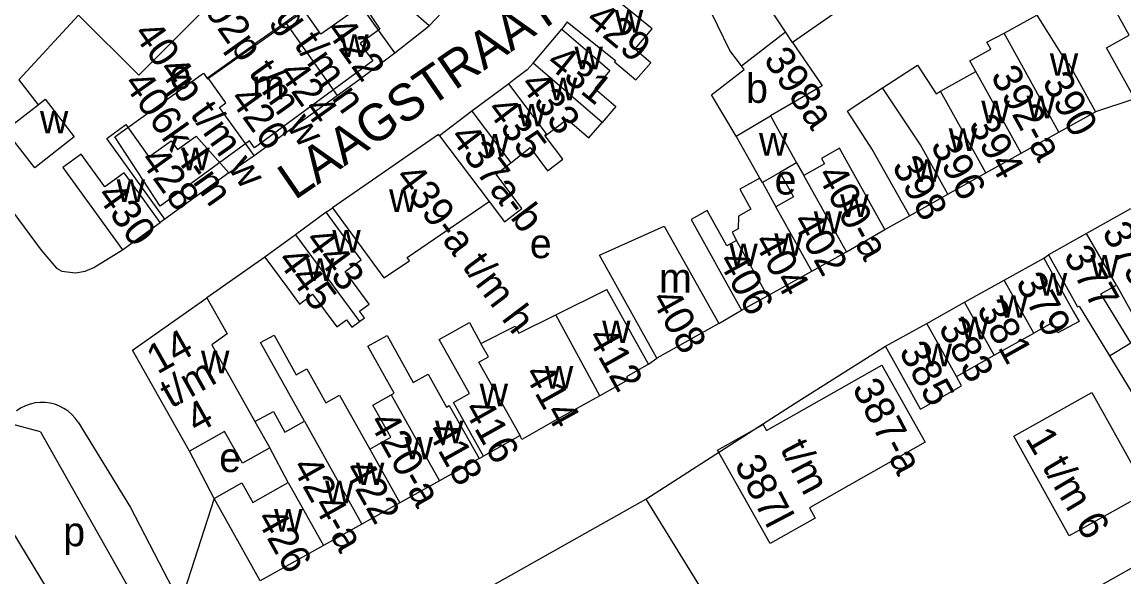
# Model space of a CAD drawing. Extents: x 159045 to 160918, y 380454 to 382516.
# Drawn here: x 159786.4 to 159936.2, y 381432.4 to 381507.9 of the extents above; entities that cross this region are included whole.
import ezdxf

# ---------------------------------------------------------------- set-up
doc = ezdxf.new("R2010")
doc.units = 0
for name, color, linetype in [('BLT_Basislijn', 7, 'Continuous'), ('BLT_Bebouwing', 7, 'Continuous'), ('BLT_Centroide', 7, 'Continuous'), ('BLT_Huisnummer', 7, 'Continuous'), ('BLT_Huisnummer_ tussenligend', 7, 'Continuous'), ('BLT_Huisnummer_reeks', 7, 'Continuous'), ('BLT_Huisnummer_zonder_bebouwing', 7, 'Continuous'), ('BLT_Onderverdeling_panden', 7, 'Continuous'), ('BLT_Plantopo', 7, 'Continuous'), ('BLT_Straatnaam', 7, 'Continuous'), ('BLT_Vlakafsluiter', 7, 'Continuous')]:
    doc.layers.add(name, color=color, linetype=linetype)

msp = doc.modelspace()

# ---------------------------------------------------------------- linework, layer by layer
at = {"layer": 'BLT_Basislijn'}
for p, q in [((159915.87, 381522.39), (159891.17, 381505.09)), ((159794.09, 381508.82), (159785.95, 381500.02)), ((159837.07, 381503.66), (159841.74, 381507.36)), ((159860.52, 381507.91), (159859.82, 381506.88)), ((159937.71, 381497.42), (159932.38, 381495.64)), ((159814.53, 381487.37), (159817.96, 381489.74)), ((159827.73, 381482.02), (159828.6, 381482.61)), ((159805.82, 381481.09), (159805.17, 381480.6)), ((159903.74, 381479.65), (159907.09, 381481.54)), ((159819.42, 381475.89), (159811.54, 381470.39)), ((159925.33, 381475.78), (159925.99, 381476.21)), ((159881.13, 381466.89), (159884.25, 381468.72)), ((159891.54, 381456.06), (159903.83, 381463.79)), ((159871.6, 381461.38), (159872.73, 381462.2)), ((159871.23, 381443.03), (159891.54, 381456.06)), ((159788.92, 381452.17), (159783.66, 381453.58)), ((159788.92, 381452.17), (159806.42, 381421.22)), ((159778.3, 381449.72), (159797.31, 381418.43)), ((159812.5, 381443.09), (159809.15, 381449.52)), ((159848.54, 381448.54), (159849.13, 381448.87))]:
    msp.add_line(p, q, dxfattribs=at)
for points in [[(159779.56, 381489.53), (159788.97, 381476.84), (159791.09, 381474.41), (159791.81, 381474.01), (159793.66, 381473.79), (159794.96, 381474.02), (159796.17, 381474.5), (159800.03, 381476.9)], [(159934.28, 381462.49), (159944.7, 381445.38), (159955.5, 381428.86), (159957.35, 381426.13)], [(159794.02, 381453.47), (159793.63, 381454.02), (159793.17, 381454.52), (159792.66, 381454.97), (159792.09, 381455.35), (159791.49, 381455.67), (159790.86, 381455.91), (159790.2, 381456.07), (159789.52, 381456.16), (159788.84, 381456.16), (159788.17, 381456.09), (159787.5, 381455.94), (159786.86, 381455.71), (159786.26, 381455.41), (159785.64, 381455)], [(159794.02, 381453.47), (159801.12, 381441.87), (159805.63, 381433.24), (159807.91, 381428.9)]]:
    msp.add_lwpolyline(points, dxfattribs=at)
at = {"layer": 'BLT_Bebouwing'}
for p, q in [((159890.2, 381506.54), (159883.66, 381516.34)), ((159841.74, 381507.36), (159844.35, 381510.07)), ((159822.2, 381507.82), (159817.88, 381504.75)), ((159855.88, 381502.29), (159859.82, 381506.88)), ((159891.17, 381505.09), (159890.2, 381506.54)), ((159785.95, 381500.02), (159788.58, 381496.63)), ((159911.28, 381498.45), (159916.08, 381501.13)), ((159852.57, 381499.47), (159847.57, 381495.74)), ((159898.59, 381495.73), (159903.4, 381498.9)), ((159823.73, 381493.91), (159829.26, 381497.89)), ((159883.5, 381492.37), (159880.14, 381497.96)), ((159847.57, 381495.74), (159843.16, 381492.41)), ((159927.4, 381492.88), (159932.38, 381495.64)), ((159817.96, 381489.74), (159823.73, 381493.91)), ((159888.16, 381495.1), (159891.71, 381488.73)), ((159788.11, 381488.06), (159784.14, 381493.18)), ((159886.74, 381486.66), (159883.5, 381492.37)), ((159922.25, 381490.02), (159927.4, 381492.88)), ((159917.44, 381487.35), (159922.25, 381490.02)), ((159791.95, 381488.11), (159800.03, 381476.9)), ((159891.71, 381488.73), (159892.7, 381486.99)), ((159814.53, 381487.37), (159805.82, 381481.09)), ((159889.44, 381487.42), (159887.1, 381486.06)), ((159903.74, 381479.65), (159900.02, 381486.32)), ((159912.29, 381484.48), (159917.44, 381487.35)), ((159887.1, 381486.06), (159888.91, 381482.77)), ((159907.09, 381481.54), (159912.29, 381484.48)), ((159827.73, 381482.02), (159823.57, 381478.95)), ((159937.15, 381482.48), (159931.15, 381479.11)), ((159800.03, 381476.9), (159805.17, 381480.6)), ((159823.57, 381478.95), (159819.42, 381475.89)), ((159898.52, 381476.62), (159903.74, 381479.65)), ((159931.15, 381479.11), (159925.99, 381476.21)), ((159893.8, 381473.99), (159898.52, 381476.62)), ((159919.95, 381472.79), (159925.33, 381475.78)), ((159887.77, 381470.63), (159893.8, 381473.99)), ((159858.96, 381468.05), (159865.92, 381471.5)), ((159871.6, 381461.38), (159865.92, 381471.5)), ((159914.58, 381469.79), (159919.95, 381472.79)), ((159884.25, 381468.72), (159887.77, 381470.63)), ((159909.42, 381466.91), (159914.58, 381469.79)), ((159881.13, 381466.89), (159872.73, 381462.2)), ((159903.83, 381463.79), (159909.42, 381466.91)), ((159918.61, 381462.57), (159923.98, 381465.57)), ((159913.45, 381459.69), (159918.61, 381462.57)), ((159859.21, 381453.88), (159854.37, 381451.12)), ((159854.12, 381451.66), (159849.13, 381448.87)), ((159854.37, 381451.12), (159854.12, 381451.66)), ((159822.6, 381445.26), (159820.07, 381449.99)), ((159848.54, 381448.54), (159843.15, 381445.53)), ((159843.15, 381445.53), (159837.76, 381442.52)), ((159846.73, 381429.26), (159871.23, 381443.03)), ((159871.23, 381443.03), (159882.77, 381424.29)), ((159837.76, 381442.52), (159832.61, 381439.64)), ((159832.61, 381439.64), (159827.37, 381436.72))]:
    msp.add_line(p, q, dxfattribs=at)
for points in [[(159841.74, 381507.36), (159837.78, 381510.83), (159836.25, 381512.18)], [(159860.52, 381507.91), (159864.42, 381504.78), (159867.11, 381502.62), (159866.97, 381502.45), (159869.86, 381500), (159871.91, 381502.3), (159869.71, 381504.2), (159872.09, 381506.95), (159868.68, 381509.7), (159864.79, 381512.84)], [(159794.09, 381508.82), (159802.26, 381500.66), (159811.92, 381510.28)], [(159884.22, 381501.89), (159882.63, 381503.99), (159879.27, 381510.91)], [(159937.71, 381497.42), (159933.89, 381504.38), (159936.95, 381506.06), (159935.05, 381509.52), (159938.45, 381511.39)], [(159837.07, 381503.66), (159834.17, 381507.73), (159832.5, 381510.08), (159827.04, 381506.2), (159824.65, 381509.57), (159822.2, 381507.82)], [(159919.94, 381506.34), (159924.4, 381508.81), (159928.52, 381502.22), (159928.69, 381502.27), (159929.95, 381500), (159932.38, 381495.64)], [(159859.82, 381506.88), (159863.62, 381503.62), (159866.33, 381501.3), (159864.27, 381498.84), (159867.14, 381496.37), (159865.29, 381494.21)], [(159916.08, 381501.13), (159915.27, 381502.58), (159918.12, 381504.17), (159917.6, 381505.11), (159919.94, 381506.34)], [(159817.96, 381489.74), (159815.03, 381493.8), (159813.26, 381496.26), (159814.12, 381496.88), (159811.87, 381500), (159811.65, 381500.33), (159817.88, 381504.75)], [(159891.17, 381505.09), (159894.67, 381500), (159895.2, 381499.21), (159888.16, 381495.1)], [(159829.26, 381497.89), (159832.18, 381500), (159837.07, 381503.66)], [(159855.88, 381502.29), (159855.09, 381501.37), (159853.28, 381500), (159852.57, 381499.47)], [(159880.14, 381497.96), (159884.59, 381501.41), (159884.22, 381501.89)], [(159903.4, 381498.9), (159908.16, 381502.01), (159910.69, 381498.12), (159911.28, 381498.45)], [(159788.58, 381496.63), (159789.53, 381497.37), (159793.5, 381492.25), (159788.11, 381488.06)], [(159898.59, 381495.73), (159902.09, 381490.34), (159907.09, 381481.54)], [(159805.82, 381481.09), (159797.92, 381492.05), (159800.5, 381493.92), (159803.65, 381489.55), (159806.66, 381491.73)], [(159857.54, 381492.39), (159860.54, 381494.66), (159863.49, 381492.12), (159865.29, 381494.21)], [(159806.66, 381491.73), (159807.53, 381490.53), (159810.09, 381492.37), (159814.53, 381487.37)], [(159843.16, 381492.41), (159843.03, 381492.58), (159828.6, 381482.61)], [(159852.88, 381488.73), (159855.47, 381490.82), (159857.85, 381487.65), (159859.93, 381489.21), (159857.54, 381492.39)], [(159805.17, 381480.6), (159802.25, 381484.66), (159800.29, 381487.37), (159797.65, 381485.47), (159794.44, 381489.91), (159791.95, 381488.11)], [(159900.02, 381486.32), (159897.57, 381490.72), (159895.11, 381489.32), (159895.52, 381488.6), (159892.7, 381486.99)], [(159849.92, 381483.46), (159851.99, 381480.73), (159854.37, 381482.53), (159850.86, 381487.2), (159852.88, 381488.73)], [(159886.74, 381486.66), (159884.01, 381485.14), (159885.51, 381482.44), (159883.84, 381481.5), (159883.77, 381479.75), (159882.94, 381479.29), (159883.56, 381478.17)], [(159889.44, 381487.42), (159891.29, 381484.1), (159888.91, 381482.77)], [(159828.6, 381482.61), (159835.58, 381473.09), (159839.06, 381475.43), (159838.75, 381475.86), (159849.92, 381483.46)], [(159832.27, 381467.17), (159832.96, 381467.68), (159832.3, 381468.59), (159833.58, 381469.54), (159830.34, 381473.94), (159832.51, 381475.54), (159830.69, 381478), (159827.73, 381482.02)], [(159883.56, 381478.17), (159882.22, 381477.47), (159879.57, 381482.23), (159877.4, 381481.02), (159884.25, 381468.72)], [(159872.73, 381462.2), (159864.9, 381476.2), (159873.72, 381480.14), (159881.13, 381466.89)], [(159819.42, 381475.89), (159822.38, 381471.86), (159824.1, 381469.54), (159825.9, 381470.87), (159829.19, 381466.42), (159830.51, 381467.39), (159831.24, 381466.41), (159832.27, 381467.17)], [(159925.99, 381476.21), (159929.94, 381469.14), (159930.15, 381469.25), (159934.28, 381462.49)], [(159925.33, 381475.78), (159927.76, 381471.42), (159929.35, 381468.56), (159930.14, 381467.17), (159927.27, 381465.62), (159926.5, 381466.98), (159923.98, 381465.57)], [(159934.28, 381462.49), (159937.18, 381464.26), (159933.12, 381470.91), (159935.21, 381472.08)], [(159935.21, 381472.08), (159939.73, 381464.02), (159942.38, 381465.45), (159945.08, 381466.97)], [(159809.15, 381449.52), (159801.41, 381463.25), (159811.54, 381470.39)], [(159811.54, 381470.39), (159814.29, 381465.5), (159812.18, 381464), (159818.06, 381453.55)], [(159849.13, 381448.87), (159845.06, 381456.14), (159847.24, 381457.36), (159843.12, 381464.72), (159847.22, 381467.01), (159848.8, 381464.19)], [(159848.8, 381464.19), (159853.47, 381466.51), (159853.93, 381465.56), (159858.96, 381468.05)], [(159824.81, 381453.61), (159818.84, 381464.29), (159820.67, 381465.31), (159823.69, 381459.9), (159825.13, 381460.71), (159827.7, 381456.1), (159829.58, 381457.16), (159833.69, 381449.82)], [(159836.6, 381457.18), (159837, 381457.41), (159833.42, 381463.79), (159836.06, 381465.27), (159839.6, 381458.86), (159841.6, 381459.99), (159844.1, 381455.54), (159844.49, 381455.76), (159848.54, 381448.54)], [(159908.59, 381455.27), (159906.26, 381459.42), (159903.83, 381463.79)], [(159871.6, 381461.38), (159868.59, 381459.66), (159868.81, 381459.22), (159864.97, 381457.08)], [(159908.59, 381455.27), (159914.17, 381458.4), (159913.45, 381459.69)], [(159833.69, 381449.82), (159836.54, 381451.42), (159834.09, 381455.77), (159836.6, 381457.18)], [(159864.97, 381457.08), (159859.21, 381453.88)], [(159818.06, 381453.55), (159820.57, 381454.95), (159822.15, 381452.13), (159824.81, 381453.61)], [(159820.07, 381449.99), (159816.35, 381447.9), (159813.91, 381452.21), (159809.15, 381449.52)], [(159812.5, 381443.09), (159816.3, 381445.22), (159817.79, 381442.56), (159822.6, 381445.26)], [(159827.37, 381436.72), (159818.78, 381431.91), (159812.5, 381443.09)]]:
    msp.add_lwpolyline(points, dxfattribs=at)
at = {"layer": 'BLT_Onderverdeling_panden'}
for p, q in [((159822.2, 381507.82), (159829.26, 381497.89)), ((159884.22, 381501.89), (159890.2, 381506.54)), ((159927.4, 381492.88), (159919.94, 381506.34)), ((159865.29, 381494.21), (159855.88, 381502.29)), ((159922.25, 381490.02), (159916.08, 381501.13)), ((159917.44, 381487.35), (159911.28, 381498.45)), ((159784.14, 381493.18), (159788.58, 381496.63)), ((159847.57, 381495.74), (159852.88, 381488.73)), ((159883.5, 381492.37), (159888.16, 381495.1)), ((159891.71, 381488.73), (159889.44, 381487.42)), ((159898.52, 381476.62), (159892.7, 381486.99)), ((159893.8, 381473.99), (159888.91, 381482.77)), ((159823.57, 381478.95), (159832.27, 381467.17)), ((159935.21, 381472.08), (159931.15, 381479.11)), ((159887.77, 381470.63), (159883.56, 381478.17)), ((159923.98, 381465.57), (159919.95, 381472.79)), ((159918.61, 381462.57), (159914.58, 381469.79)), ((159864.97, 381457.08), (159858.96, 381468.05)), ((159913.45, 381459.69), (159909.42, 381466.91)), ((159836.6, 381457.18), (159843.15, 381445.53)), ((159818.06, 381453.55), (159820.07, 381449.99)), ((159824.81, 381453.61), (159832.61, 381439.64)), ((159833.69, 381449.82), (159837.76, 381442.52)), ((159822.6, 381445.26), (159827.37, 381436.72))]:
    msp.add_line(p, q, dxfattribs=at)
for points in [[(159857.54, 381492.39), (159857.47, 381492.48), (159857.72, 381492.67), (159852.57, 381499.47)], [(159912.29, 381484.48), (159908.58, 381491.17), (159903.4, 381498.9)], [(159843.16, 381492.41), (159849.92, 381483.46)], [(159887.1, 381486.06), (159886.74, 381486.66), (159886.74, 381486.66)], [(159854.12, 381451.66), (159848.53, 381461.65), (159849.81, 381462.37), (159848.8, 381464.19)]]:
    msp.add_lwpolyline(points, dxfattribs=at)
at = {"layer": 'BLT_Plantopo'}
msp.add_lwpolyline([(159829.89, 381514.71), (159835.06, 381506.91), (159832.36, 381504.93), (159834.08, 381502.59), (159817.99, 381490.77), (159817.3, 381491.71), (159805.19, 381482.82), (159799.01, 381492.27), (159811.08, 381500.91), (159811.61, 381500.16), (159827.68, 381511.47)], dxfattribs=at)
for points in [[(159880.95, 381449.66), (159887.18, 381453.17), (159887.63, 381452.36), (159903.32, 381461.21), (159909.22, 381450.75), (159893.47, 381441.86), (159894.26, 381440.45), (159888.11, 381436.98)], [(159921.26, 381451.57), (159931.89, 381457.5), (159939.43, 381443.96), (159928.8, 381438.04)], [(159900.91, 381413.18), (159942.93, 381436.84), (159948.82, 381426.38), (159906.8, 381402.72)]]:
    msp.add_lwpolyline(points, close=True, dxfattribs=at)
at = {"layer": 'BLT_Vlakafsluiter'}
msp.add_line((159812.5, 381443.09), (159807.91, 381428.9), dxfattribs=at)

# ---------------------------------------------------------------- texts
at = {"layer": 'BLT_Centroide'}
for s, p in [('w', (159867, 381506.41)), ('w', (159829.66, 381503.12)), ('w', (159861.52, 381501.44)), ('w', (159926.16, 381500.56)), ('e', (159806.44, 381498.74)), ('m', (159817.69, 381497.38)), ('w', (159858.04, 381497.22)), ('b', (159884.85, 381496.88)), ('w', (159916.84, 381494.09)), ('w', (159923, 381494.77)), ('w', (159788.82, 381492.72)), ('w', (159853.75, 381493.67)), ('w', (159848.77, 381489.58)), ('w', (159886.61, 381489.69)), ('w', (159912.42, 381490.33)), ('w', (159808.06, 381487.72)), ('w', (159907.55, 381486.14)), ('w', (159799.25, 381483.41)), ('e', (159888.73, 381484.42)), ('w', (159836.3, 381482.06)), ('w', (159897.65, 381481.37)), ('w', (159894.06, 381479.08)), ('w', (159828.58, 381476.52)), ('e', (159855.44, 381475.77)), ('w', (159888.69, 381476.09)), ('w', (159882.58, 381474.69)), ('w', (159931.69, 381473.12)), ('w', (159824.99, 381472.69)), ('m', (159873.02, 381471.09)), ('w', (159924.66, 381470.67)), ('w', (159919.28, 381467.67)), ('w', (159865.28, 381464.22)), ('w', (159914.02, 381464.73)), ('w', (159909, 381461.09)), ('w', (159810.73, 381460.11)), ('w', (159857.49, 381458.03)), ('w', (159848.62, 381455.64)), ('w', (159842.56, 381450.62)), ('w', (159838.42, 381448.41)), ('e', (159813.2, 381446.7)), ('w', (159831.8, 381444.92)), ('w', (159827.61, 381442.45)), ('w', (159820.68, 381438.59)), ('p', (159791.99, 381436.62))]:
    msp.add_text(s, height=4, dxfattribs=at).set_placement(p)
at = {"layer": 'BLT_Huisnummer'}
for s, rotation, p in [('429', 320.3147, (159862.86, 381507.86)), ('422', 305.4141, (159827.59, 381506.74)), ('398a', 304.5563, (159887.13, 381502.74)), ('431', 321.3143, (159857.51, 381502.01)), ('390', 299.0011, (159925.04, 381499.73)), ('394', 299.0053, (159915.02, 381493.93)), ('428', 305.799, (159802.3, 381489.1)), ('398', 298.9992, (159904.61, 381488.32)), ('430', 305.7959, (159796.41, 381484.29)), ('375', 299.1563, (159933.17, 381479.34)), ('443', 306.4177, (159824.71, 381478.2)), ('445', 306.4221, (159820.96, 381475.47)), ('406', 299.1171, (159880.96, 381475.44)), ('379', 299.1692, (159921.43, 381472.48)), ('408', 299.2204, (159871.84, 381470.22)), ('383', 299.1603, (159910.93, 381466.32)), ('412', 299.3015, (159863.17, 381465.07)), ('416', 299.2972, (159846.35, 381455.28)), ('426', 299.3003, (159818.14, 381440.4))]:
    msp.add_text(s, height=4, rotation=rotation, dxfattribs=at).set_placement(p)
at = {"layer": 'BLT_Huisnummer_ tussenligend'}
for s, rotation, p in [('433', 307.098, (159853.99, 381499.34)), ('435', 307.098, (159849.46, 381495.92)), ('396', 299.0053, (159909.85, 381491.11)), ('402', 299.1152, (159891.03, 381480.82)), ('404', 299.1152, (159885.79, 381478.06)), ('377', 299.1563, (159927.95, 381476.13)), ('381', 299.1692, (159916.13, 381468.85)), ('385', 299.1603, (159905.56, 381463.1)), ('414', 299.3015, (159854.57, 381460.08)), ('418', 299.2972, (159841.39, 381452.29)), ('422', 299.3015, (159830.13, 381447.09))]:
    msp.add_text(s, height=4, rotation=rotation, dxfattribs=at).set_placement(p)
at = {"layer": 'BLT_Huisnummer_reeks'}
for s, rotation, p in [('424', 305.4141, (159821.13, 381500.92)), ('392-a', 299.0011, (159918.03, 381500.59)), ('426', 305.7974, (159814.49, 381497.4)), ('437a-b', 307.1055, (159844.44, 381492.2)), ('439-a t/m h', 307.1055, (159836.97, 381486.75)), ('400-a', 299.0071, (159894.39, 381487.13)), ('14', 29.4188, (159804.8, 381459.92)), ('t/m', 29.4188, (159806.65, 381455.29)), ('4', 29.4188, (159810.14, 381451.84)), ('420-a', 299.3015, (159833.47, 381453.55)), ('424-a', 299.3002, (159822.99, 381447.44))]:
    msp.add_text(s, height=4, rotation=rotation, dxfattribs=at).set_placement(p)
at = {"layer": 'BLT_Huisnummer_zonder_bebouwing'}
for s, rotation, p in [('400g t/m n', 305.2787, (159815.53, 381515.73)), ('402p t/m w', 305.2787, (159809.37, 381511.91)), ('404p t/m w', 305.2787, (159801.4, 381506.27)), ('406k-l-m', 305.2787, (159800.06, 381499.5)), ('387-a', 297.645, (159899.21, 381458.13)), ('1 t/m 6', 300.645, (159922.74, 381451.29)), ('t/m', 297.645, (159889.42, 381449.88)), ('387l', 297.645, (159883.19, 381447.77))]:
    msp.add_text(s, height=4, rotation=rotation, dxfattribs=at).set_placement(p)
at = {"layer": 'BLT_Straatnaam'}
msp.add_text('LAAGSTRAAT', height=5, rotation=34.4504, dxfattribs=at).set_placement((159823.47, 381483.58))

doc.saveas('drawing.dxf')
